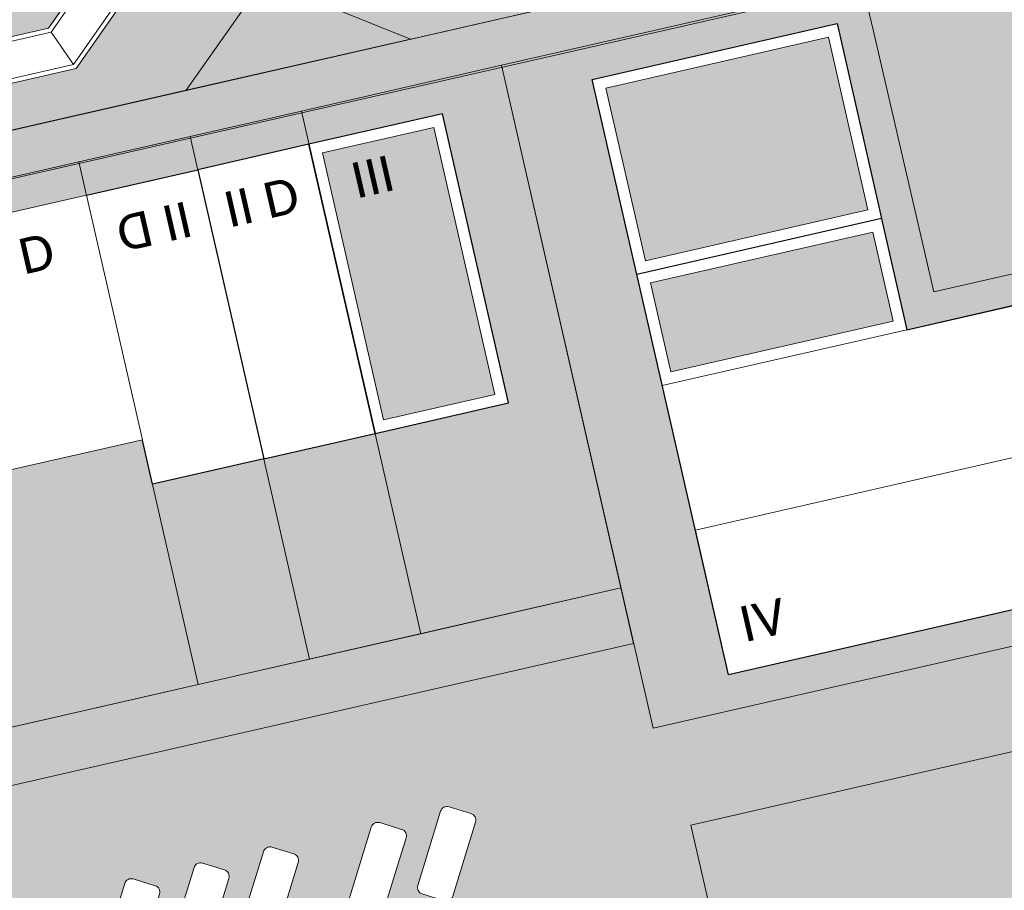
# Model space of a CAD drawing. Header units: metres. Extents: x -862 to 1262, y -354 to 644.
# Tile 291 of 315: x 108 to 151, y 187 to 225. Entities that reach past the tile are written whole.
import ezdxf

# ---------------------------------------------------------------- set-up
doc = ezdxf.new("R2010")
doc.units = ezdxf.units.M
doc.header["$LTSCALE"] = 0.5
doc.set_wipeout_variables(frame=1)
for name, color, linetype in [('BPR_Verkehr_220520', 7, 'Continuous'), ('DZH_Baufelder Ost_220610', 7, 'Continuous'), ('LPB_Freiraum_220609', 7, 'Continuous')]:
    doc.layers.add(name, color=color, linetype=linetype)
doc.styles.add('Calibri Light', font='calibril.ttf')

# ---------------------------------------------------------------- blocks, each defined once
blk = doc.blocks.new('Slab (2D)-6')
at = {"color": 255, "linetype": 'Continuous', "lineweight": 9, "transparency": 33554687}
blk.add_wipeout([(-2.291500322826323e-13, -8.881784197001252e-16), (-1.7763568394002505e-15, 12.999999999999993), (4.999999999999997, 12.999999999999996), (4.999999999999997, 8.881784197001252e-16)], dxfattribs=at)
at = {"color": 7, "linetype": 'Continuous', "lineweight": 9, "transparency": 33554687}
for p, q in [((0, 9.400000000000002), (5, 9.400000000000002)), ((-2.277216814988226e-13, 4), (5, 3.999999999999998))]:
    blk.add_line(p, q, dxfattribs=at)
at = {"color": 8, "linetype": 'Continuous', "lineweight": 9, "true_color": 0x777777, "transparency": 33554687, "flags": 128}
blk.add_lwpolyline([(-2.275957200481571e-13, -9.063735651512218e-16), (3.155443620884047e-29, 13), (5, 13), (5, 0)], close=True, dxfattribs=at)
at = {"color": 7, "linetype": 'Continuous', "lineweight": 9, "transparency": 33554687, "flags": 128}
blk.add_lwpolyline([(5, 0), (5, 13), (0, 13), (-2.275957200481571e-13, -9.063735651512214e-16), (5, 5.428454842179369e-16)], dxfattribs=at)
blk = doc.blocks.new('RH 5 x 13 - II (2D_3D) (2D)')
at = {"color": 8, "true_color": 0x777777, "transparency": 33554687}
blk.add_blockref('Slab (2D)-6', (0, 0), dxfattribs=at)
at = {"color": 255, "linetype": 'Continuous', "lineweight": 5, "transparency": 33554687}
blk.add_wipeout([(0, 13), (5, 13), (5, 0), (0, 0)], dxfattribs=at)
at = {"color": 7, "linetype": 'Continuous', "lineweight": 25, "transparency": 33554687, "flags": 128}
blk.add_lwpolyline([(0, 13), (5, 13), (5, 0), (0, 0)], close=True, dxfattribs=at)
at = {"color": 7, "transparency": 33554687, "insert": (2.405184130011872, 2.006361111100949), "char_height": 1.559479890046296, "width": 3.810368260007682, "attachment_point": 5, "line_spacing_factor": 1.163780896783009, "style": 'Calibri Light'}
blk.add_mtext('II D', dxfattribs=at)
blk = doc.blocks.new('Slab (2D)-8')
at = {"color": 255, "linetype": 'Continuous', "lineweight": 9, "transparency": 33554687}
blk.add_wipeout([(0, 13), (6, 13), (6, 0), (0, 0)], dxfattribs=at)
at = {"color": 8, "linetype": 'Continuous', "lineweight": 9, "true_color": 0x777777, "transparency": 33554687, "flags": 128}
blk.add_lwpolyline([(0, 13), (6, 13), (6, 0), (0, 0)], close=True, dxfattribs=at)
at = {"color": 255, "linetype": 'Continuous', "lineweight": 9, "transparency": 33554687}
blk.add_wipeout([(0, 13), (6, 13), (6, 0), (0, 0)], dxfattribs=at)
at = {"color": 8, "linetype": 'Continuous', "lineweight": 9, "true_color": 0x777777, "transparency": 33554687, "flags": 128}
blk.add_lwpolyline([(0, 13), (6, 13), (6, 0), (0, 0)], close=True, dxfattribs=at)
at = {"color": 255, "linetype": 'Continuous', "lineweight": 9, "transparency": 33554687}
blk.add_wipeout([(0, 13), (6, 13), (6, 0), (0, 0)], dxfattribs=at)
at = {"color": 8, "linetype": 'Continuous', "lineweight": 9, "true_color": 0x777777, "transparency": 33554687, "flags": 128}
blk.add_lwpolyline([(0, 13), (6, 13), (6, 0), (0, 0)], close=True, dxfattribs=at)
blk = doc.blocks.new('DH 6 x 13 - III FD (2D_3D (2D)')
at = {"color": 8, "true_color": 0x777777, "transparency": 33554687}
blk.add_blockref('Slab (2D)-8', (0, 0), dxfattribs=at)
at = {"color": 255, "linetype": 'Continuous', "lineweight": 25, "transparency": 33554687}
blk.add_wipeout([(0, 13), (6, 13), (6, 0), (0, 0)], dxfattribs=at)
at = {"linetype": 'Continuous', "lineweight": 0, "true_color": 0xfbf8f0, "transparency": 33554661}
blk.add_hatch(color=7, dxfattribs=at).paths.add_polyline_path([(0.5, 12.5), (5.5, 12.5), (5.5, 0.5), (0.5, 0.5)])
at = {"color": 7, "linetype": 'Continuous', "lineweight": 25, "transparency": 33554687, "flags": 128}
blk.add_lwpolyline([(0, 13), (6, 13), (6, 0), (0, 0)], close=True, dxfattribs=at)
at = {"color": 9, "linetype": 'Continuous', "lineweight": 9, "transparency": 33554661, "flags": 128}
blk.add_lwpolyline([(0.5, 12.5), (5.5, 12.5), (5.5, 0.5), (0.5, 0.5)], close=True, dxfattribs=at)
at = {"color": 7, "transparency": 33554687, "insert": (2.405184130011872, 2.006361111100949), "char_height": 1.559479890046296, "width": 3.810368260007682, "attachment_point": 5, "line_spacing_factor": 1.163780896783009, "style": 'Calibri Light'}
blk.add_mtext('III', dxfattribs=at)
blk = doc.blocks.new('Slab (2D)-4')
at = {"color": 255, "linetype": 'Continuous', "lineweight": 25, "transparency": 33554687}
blk.add_wipeout([(0, 26), (11.000000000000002, 26), (11.000000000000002, 13), (22.34554079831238, 13), (22.34554079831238, 0), (0, 0)], dxfattribs=at)
at = {"color": 7, "linetype": 'Continuous', "lineweight": 25, "transparency": 33554687, "flags": 128}
blk.add_lwpolyline([(0, 26), (11, 26), (11, 13), (22.34554079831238, 13), (22.34554079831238, 0), (0, 0)], close=True, dxfattribs=at)
at = {"color": 255, "linetype": 'Continuous', "lineweight": 25, "transparency": 33554687}
blk.add_wipeout([(0, 26), (11.000000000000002, 26), (11.000000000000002, 13), (22.34554079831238, 13), (22.34554079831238, 0), (0, 0)], dxfattribs=at)
at = {"color": 7, "linetype": 'Continuous', "lineweight": 25, "transparency": 33554687, "flags": 128}
blk.add_lwpolyline([(0, 26), (11, 26), (11, 13), (22.34554079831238, 13), (22.34554079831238, 0), (0, 0)], close=True, dxfattribs=at)
at = {"color": 255, "linetype": 'Continuous', "lineweight": 25, "transparency": 33554687}
blk.add_wipeout([(0, 26), (11.000000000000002, 26), (11.000000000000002, 13), (22.34554079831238, 13), (22.34554079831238, 0), (0, 0)], dxfattribs=at)
at = {"color": 7, "linetype": 'Continuous', "lineweight": 25, "transparency": 33554687, "flags": 128}
blk.add_lwpolyline([(0, 26), (11, 26), (11, 13), (22.34554079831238, 13), (22.34554079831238, 0), (0, 0)], close=True, dxfattribs=at)
blk = doc.blocks.new('MFH 24 x 26 Ecke (2D_3D) (2D)')
at = {"color": 255, "linetype": 'Continuous', "lineweight": 9, "transparency": 33554687}
blk.add_wipeout([(16, 13), (15.999999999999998, 0), (0, 0), (0, 26), (11.000000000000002, 26), (11.000000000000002, 13)], dxfattribs=at)
at = {"color": 253, "linetype": 'Continuous', "lineweight": 9, "transparency": 33554687, "flags": 128}
blk.add_lwpolyline([(16, 13), (16, 0), (0, 0), (0, 26), (11, 26), (11, 13)], close=True, dxfattribs=at)
at = {"color": 7, "transparency": 33554687}
blk.add_blockref('Slab (2D)-4', (0, 0), dxfattribs=at)
at = {"linetype": 'Continuous', "lineweight": 0, "true_color": 0xfbf8f0, "transparency": 33554661}
for points in [[(0.5, 25.5), (10.5, 25.5), (10.5, 18.5), (0.5, 18.5)], [(0.5, 17.5), (10.5, 17.5), (10.5, 13.5), (0.5, 13.5)], [(16.50000000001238, 12.5), (21.84554079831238, 12.5), (21.84554079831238, 0.4999999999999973), (16.50000000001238, 0.4999999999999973)]]:
    blk.add_hatch(color=7, dxfattribs=at).paths.add_polyline_path(points)
at = {"color": 7, "linetype": 'Continuous', "lineweight": 9, "transparency": 33554687, "flags": 128}
for points in [[(6, 18), (0, 18), (0, 26), (11, 26), (11, 18)], [(0, 18), (11, 18), (11, 13), (0, 13)], [(0, 6.499999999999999), (16, 6.499999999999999), (16, 0), (0, 0)]]:
    blk.add_lwpolyline(points, close=True, dxfattribs=at)
at = {"color": 9, "linetype": 'Continuous', "lineweight": 9, "transparency": 33554661, "flags": 128}
for points in [[(0.5, 25.5), (10.5, 25.5), (10.5, 18.5), (0.5, 18.5)], [(0.5, 17.5), (10.5, 17.5), (10.5, 13.5), (0.5, 13.5)], [(16.50000000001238, 12.5), (21.84554079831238, 12.5), (21.84554079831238, 0.4999999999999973), (16.50000000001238, 0.4999999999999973)]]:
    blk.add_lwpolyline(points, close=True, dxfattribs=at)
at = {"color": 7, "transparency": 33554687, "char_height": 1.559479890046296, "width": 3, "attachment_point": 5, "line_spacing_factor": 1.163780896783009, "style": 'Calibri Light'}
for s, insert in [('III', (2.059999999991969, 23.89363888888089)), ('III', (18.1, 2.5)), ('IV', (2.000000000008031, 2.006361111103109))]:
    blk.add_mtext(s, dxfattribs=dict(at, insert=insert))
blk = doc.blocks.new('Slab (2D)-7')
at = {"color": 255, "linetype": 'Continuous', "lineweight": 9, "transparency": 33554687}
blk.add_wipeout([(5.999999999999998, 10.999999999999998), (5.999999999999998, 8.881784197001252e-16), (-2.2737367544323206e-13, -8.881784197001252e-16), (0, 10.999999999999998)], dxfattribs=at)
at = {"color": 7, "linetype": 'Continuous', "lineweight": 9, "transparency": 33554687}
for p, q in [((-4.678797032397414e-15, 9.399999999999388), (6, 9.39999999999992)), ((1.059003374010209e-13, 3.999999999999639), (6, 3.99999999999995)), ((1.055224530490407e-13, 3.999999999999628), (6, 3.999999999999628))]:
    blk.add_line(p, q, dxfattribs=at)
at = {"color": 8, "linetype": 'Continuous', "lineweight": 9, "true_color": 0x777777, "transparency": 33554687, "flags": 128}
blk.add_lwpolyline([(6, 11), (6, 0), (-2.275957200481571e-13, -9.509376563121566e-16), (-3.155443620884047e-29, 11)], close=True, dxfattribs=at)
at = {"color": 7, "linetype": 'Continuous', "lineweight": 9, "transparency": 33554687, "flags": 128}
blk.add_lwpolyline([(-1.047772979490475e-13, 11), (-2.275957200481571e-13, -9.50937656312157e-16), (6, 3.327716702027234e-16), (6, 11), (-1.049160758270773e-13, 11)], dxfattribs=at)
blk = doc.blocks.new('RH 6 x 11 - II (2D_3D) (2D)')
at = {"color": 8, "true_color": 0x777777, "transparency": 33554687}
blk.add_blockref('Slab (2D)-7', (0, 0), dxfattribs=at)
at = {"color": 255, "linetype": 'Continuous', "lineweight": 9, "transparency": 33554687}
blk.add_wipeout([(0, 11), (5.999999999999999, 11), (5.999999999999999, 0), (0, 0)], dxfattribs=at)
at = {"color": 253, "linetype": 'Continuous', "lineweight": 9, "transparency": 33554687, "flags": 128}
blk.add_lwpolyline([(0, 11), (6, 11), (6, 0), (0, 0)], close=True, dxfattribs=at)
at = {"color": 7, "transparency": 33554687, "insert": (2.405184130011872, 2.006361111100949), "char_height": 1.559479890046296, "width": 3.810368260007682, "attachment_point": 5, "line_spacing_factor": 1.163780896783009, "style": 'Calibri Light'}
blk.add_mtext('II D', dxfattribs=at)
blk = doc.blocks.new('Slab (2D)-28')
at = {"color": 255, "linetype": 'Continuous', "lineweight": 25, "transparency": 33554687}
blk.add_wipeout([(152.6976207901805, 81.04785300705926), (150.7455123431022, 89.5885532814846), (161.46896999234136, 92.03956450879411), (163.4210784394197, 83.49886423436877)], dxfattribs=at)
at = {"color": 7, "linetype": 'Continuous', "lineweight": 25, "transparency": 33554687, "flags": 128}
blk.add_lwpolyline([(152.6976207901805, 81.04785300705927), (150.7455123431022, 89.58855328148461), (161.4689699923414, 92.03956450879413), (163.4210784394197, 83.49886423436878)], close=True, dxfattribs=at)
at = {"color": 255, "linetype": 'Continuous', "lineweight": 25, "transparency": 33554687}
blk.add_wipeout([(152.6976207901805, 81.04785300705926), (150.7455123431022, 89.5885532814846), (161.46896999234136, 92.03956450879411), (163.4210784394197, 83.49886423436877)], dxfattribs=at)
at = {"color": 7, "linetype": 'Continuous', "lineweight": 25, "transparency": 33554687, "flags": 128}
blk.add_lwpolyline([(152.6976207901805, 81.04785300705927), (150.7455123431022, 89.58855328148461), (161.4689699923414, 92.03956450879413), (163.4210784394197, 83.49886423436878)], close=True, dxfattribs=at)
at = {"color": 255, "linetype": 'Continuous', "lineweight": 25, "transparency": 33554687}
blk.add_wipeout([(152.6976207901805, 81.04785300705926), (150.7455123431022, 89.5885532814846), (161.46896999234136, 92.03956450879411), (163.4210784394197, 83.49886423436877)], dxfattribs=at)
at = {"color": 7, "linetype": 'Continuous', "lineweight": 25, "transparency": 33554687, "flags": 128}
blk.add_lwpolyline([(152.6976207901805, 81.04785300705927), (150.7455123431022, 89.58855328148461), (161.4689699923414, 92.03956450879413), (163.4210784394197, 83.49886423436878)], close=True, dxfattribs=at)
blk = doc.blocks.new('Group-16')
at = {"color": 7, "transparency": 33554687}
blk.add_blockref('Slab (2D)-28', (0, 0), dxfattribs=at)
at = {"linetype": 'Continuous', "lineweight": 0, "true_color": 0xfbf8f0, "transparency": 33554661}
blk.add_hatch(color=7, dxfattribs=at).paths.add_polyline_path([(151.344351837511, 89.21253298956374), (161.0929497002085, 91.44072501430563), (162.8222389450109, 83.87488452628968), (153.0736410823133, 81.64669250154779)])
at = {"color": 9, "linetype": 'Continuous', "lineweight": 9, "transparency": 33554661, "flags": 128}
blk.add_lwpolyline([(151.344351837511, 89.21253298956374), (161.0929497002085, 91.44072501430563), (162.8222389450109, 83.87488452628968), (153.0736410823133, 81.64669250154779)], close=True, dxfattribs=at)
blk = doc.blocks.new('VERKEHR-Stellplatz (2D)')
at = {"color": 255, "linetype": 'Continuous', "lineweight": 9, "transparency": 33554687}
blk.add_wipeout([(4.2, 1.8), (4.207362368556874, 1.7999096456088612), (4.214720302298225, 1.7996386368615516), (4.2220693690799, 1.7991871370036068), (4.229405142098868, 1.7985554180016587), (4.236723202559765, 1.7977438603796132), (4.244019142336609, 1.7967529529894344), (4.25128856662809, 1.795583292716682), (4.258527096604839, 1.7942355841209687), (4.265730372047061, 1.7927106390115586), (4.27289405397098, 1.7910093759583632), (4.2800138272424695, 1.7891328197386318), (4.287085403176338, 1.7870821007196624), (4.294104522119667, 1.784858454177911), (4.3010669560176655, 1.782463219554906), (4.307968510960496, 1.7798978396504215), (4.314805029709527, 1.7771638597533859), (4.321572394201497, 1.774262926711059), (4.328266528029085, 1.771196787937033), (4.334883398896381, 1.7679672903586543), (4.341419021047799, 1.7645763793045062), (4.347869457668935, 1.761026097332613), (4.354230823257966, 1.7573185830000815), (4.360499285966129, 1.7534560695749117), (4.36667106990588, 1.7494408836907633), (4.372742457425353, 1.7452754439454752), (4.37870979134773, 1.7409622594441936), (4.384569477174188, 1.7365039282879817), (4.390317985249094, 1.7319031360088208), (4.3959518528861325, 1.7271626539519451), (4.401467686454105, 1.7222853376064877), (4.4068621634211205, 1.7172741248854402), (4.412132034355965, 1.712132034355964), (4.41727412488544, 1.70686216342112), (4.422285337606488, 1.701467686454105), (4.427162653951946, 1.6959518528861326), (4.431903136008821, 1.6903179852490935), (4.436503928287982, 1.6845694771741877), (4.440962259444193, 1.6787097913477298), (4.445275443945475, 1.6727424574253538), (4.449440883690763, 1.6666710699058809), (4.453456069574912, 1.6604992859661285), (4.457318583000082, 1.6542308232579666), (4.4610260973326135, 1.647869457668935), (4.464576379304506, 1.6414190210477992), (4.467967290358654, 1.6348833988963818), (4.471196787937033, 1.6282665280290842), (4.4742629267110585, 1.6215723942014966), (4.477163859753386, 1.6148050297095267), (4.479897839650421, 1.6079685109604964), (4.482463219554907, 1.601066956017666), (4.484858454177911, 1.594104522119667), (4.487082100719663, 1.5870854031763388), (4.489132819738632, 1.580013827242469), (4.491009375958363, 1.5728940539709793), (4.492710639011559, 1.5657303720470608), (4.494235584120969, 1.5585270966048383), (4.495583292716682, 1.5512885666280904), (4.496752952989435, 1.5440191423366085), (4.497743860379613, 1.5367232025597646), (4.498555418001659, 1.5294051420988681), (4.499187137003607, 1.5220693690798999), (4.499638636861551, 1.5147203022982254), (4.499909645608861, 1.5073623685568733), (4.5, 1.4999999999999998), (4.5, 0.4999999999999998), (4.499909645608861, 0.4926376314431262), (4.499638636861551, 0.4852796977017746), (4.499187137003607, 0.4779306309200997), (4.498555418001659, 0.4705948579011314), (4.497743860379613, 0.463276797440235), (4.496752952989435, 0.455980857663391), (4.495583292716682, 0.44871143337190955), (4.494235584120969, 0.4414729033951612), (4.492710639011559, 0.4342696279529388), (4.491009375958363, 0.4271059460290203), (4.489132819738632, 0.4199861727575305), (4.487082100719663, 0.41291459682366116), (4.484858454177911, 0.40589547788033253), (4.482463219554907, 0.398933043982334), (4.479897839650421, 0.3920314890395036), (4.477163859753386, 0.3851949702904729), (4.4742629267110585, 0.378427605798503), (4.471196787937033, 0.37173347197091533), (4.467967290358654, 0.36511660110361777), (4.464576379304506, 0.3585809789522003), (4.4610260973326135, 0.3521305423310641), (4.457318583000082, 0.345769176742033), (4.453456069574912, 0.33950071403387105), (4.449440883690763, 0.3333289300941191), (4.445275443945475, 0.3272575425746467), (4.440962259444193, 0.32129020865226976), (4.436503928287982, 0.31543052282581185), (4.431903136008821, 0.30968201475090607), (4.427162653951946, 0.3040481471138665), (4.422285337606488, 0.2985323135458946), (4.41727412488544, 0.2931378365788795), (4.412132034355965, 0.2878679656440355), (4.4068621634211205, 0.28272587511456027), (4.401467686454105, 0.27771466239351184), (4.3959518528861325, 0.27283734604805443), (4.390317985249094, 0.2680968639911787), (4.384569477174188, 0.2634960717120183), (4.37870979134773, 0.2590377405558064), (4.372742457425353, 0.2547245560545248), (4.36667106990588, 0.25055911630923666), (4.360499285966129, 0.24654393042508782), (4.354230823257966, 0.24268141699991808), (4.347869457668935, 0.2389739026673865), (4.341419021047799, 0.23542362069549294), (4.334883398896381, 0.23203270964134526), (4.328266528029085, 0.22880321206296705), (4.321572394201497, 0.22573707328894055), (4.314805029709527, 0.22283614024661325), (4.307968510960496, 0.22010216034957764), (4.3010669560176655, 0.2175367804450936), (4.294104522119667, 0.21514154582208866), (4.287085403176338, 0.2129178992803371), (4.2800138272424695, 0.21086718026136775), (4.27289405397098, 0.20899062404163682), (4.265730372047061, 0.20728936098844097), (4.258527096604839, 0.20576441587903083), (4.25128856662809, 0.20441670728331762), (4.244019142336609, 0.20324704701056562), (4.236723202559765, 0.2022561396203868), (4.229405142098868, 0.2014445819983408), (4.2220693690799, 0.20081286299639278), (4.214720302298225, 0.200361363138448), (4.207362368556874, 0.20009035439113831), (4.2, 0.19999999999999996), (0.8, 0.19999999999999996), (0.7926376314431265, 0.20009035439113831), (0.7852796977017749, 0.200361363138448), (0.7779306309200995, 0.20081286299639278), (0.7705948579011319, 0.2014445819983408), (0.7632767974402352, 0.2022561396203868), (0.7559808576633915, 0.20324704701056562), (0.7487114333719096, 0.20441670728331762), (0.7414729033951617, 0.20576441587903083), (0.7342696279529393, 0.20728936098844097), (0.7271059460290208, 0.20899062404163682), (0.7199861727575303, 0.21086718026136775), (0.7129145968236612, 0.2129178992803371), (0.7058954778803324, 0.21514154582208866), (0.698933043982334, 0.2175367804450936), (0.6920314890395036, 0.22010216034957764), (0.6851949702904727, 0.22283614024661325), (0.6784276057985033, 0.22573707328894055), (0.6717334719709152, 0.22880321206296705), (0.665116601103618, 0.23203270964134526), (0.6585809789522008, 0.23542362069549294), (0.6521305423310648, 0.2389739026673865), (0.6457691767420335, 0.24268141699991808), (0.6395007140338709, 0.24654393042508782), (0.6333289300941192, 0.25055911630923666), (0.6272575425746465, 0.2547245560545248), (0.62129020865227, 0.2590377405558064), (0.6154305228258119, 0.2634960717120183), (0.6096820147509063, 0.2680968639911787), (0.6040481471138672, 0.27283734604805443), (0.5985323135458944, 0.27771466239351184), (0.59313783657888, 0.28272587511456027), (0.5878679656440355, 0.2878679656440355), (0.5827258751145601, 0.2931378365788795), (0.5777146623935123, 0.2985323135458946), (0.5728373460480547, 0.3040481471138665), (0.5680968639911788, 0.30968201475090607), (0.5634960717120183, 0.31543052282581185), (0.5590377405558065, 0.32129020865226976), (0.5547245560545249, 0.3272575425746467), (0.5505591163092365, 0.3333289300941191), (0.5465439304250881, 0.33950071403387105), (0.5426814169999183, 0.345769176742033), (0.5389739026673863, 0.3521305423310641), (0.5354236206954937, 0.3585809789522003), (0.5320327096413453, 0.36511660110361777), (0.5288032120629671, 0.37173347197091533), (0.5257370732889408, 0.378427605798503), (0.522836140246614, 0.3851949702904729), (0.5201021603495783, 0.3920314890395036), (0.5175367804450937, 0.398933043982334), (0.5151415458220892, 0.40589547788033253), (0.5129178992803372, 0.41291459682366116), (0.510867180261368, 0.4199861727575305), (0.5089906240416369, 0.4271059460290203), (0.5072893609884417, 0.4342696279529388), (0.5057644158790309, 0.4414729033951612), (0.5044167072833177, 0.44871143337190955), (0.5032470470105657, 0.455980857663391), (0.5022561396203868, 0.463276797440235), (0.5014445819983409, 0.4705948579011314), (0.5008128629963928, 0.4779306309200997), (0.5003613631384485, 0.4852796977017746), (0.5000903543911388, 0.4926376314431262), (0.5, 0.4999999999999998), (0.5, 1.4999999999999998), (0.5000903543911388, 1.5073623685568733), (0.5003613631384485, 1.5147203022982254), (0.5008128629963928, 1.5220693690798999), (0.5014445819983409, 1.5294051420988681), (0.5022561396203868, 1.5367232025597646), (0.5032470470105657, 1.5440191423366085), (0.5044167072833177, 1.5512885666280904), (0.5057644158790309, 1.5585270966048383), (0.5072893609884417, 1.5657303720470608), (0.5089906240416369, 1.5728940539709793), (0.510867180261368, 1.580013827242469), (0.5129178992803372, 1.5870854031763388), (0.5151415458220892, 1.594104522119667), (0.5175367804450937, 1.601066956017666), (0.5201021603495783, 1.6079685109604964), (0.522836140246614, 1.6148050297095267), (0.5257370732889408, 1.6215723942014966), (0.5288032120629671, 1.6282665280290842), (0.5320327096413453, 1.6348833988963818), (0.5354236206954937, 1.6414190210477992), (0.5389739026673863, 1.647869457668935), (0.5426814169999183, 1.6542308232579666), (0.5465439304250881, 1.6604992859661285), (0.5505591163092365, 1.6666710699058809), (0.5547245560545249, 1.6727424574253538), (0.5590377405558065, 1.6787097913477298), (0.5634960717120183, 1.6845694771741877), (0.5680968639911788, 1.6903179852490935), (0.5728373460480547, 1.6959518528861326), (0.5777146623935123, 1.701467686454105), (0.5827258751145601, 1.70686216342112), (0.5878679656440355, 1.712132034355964), (0.59313783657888, 1.7172741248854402), (0.5985323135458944, 1.7222853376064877), (0.6040481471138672, 1.7271626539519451), (0.6096820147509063, 1.7319031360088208), (0.6154305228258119, 1.7365039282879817), (0.62129020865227, 1.7409622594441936), (0.6272575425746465, 1.7452754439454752), (0.6333289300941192, 1.7494408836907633), (0.6395007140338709, 1.7534560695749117), (0.6457691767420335, 1.7573185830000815), (0.6521305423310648, 1.761026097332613), (0.6585809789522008, 1.7645763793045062), (0.665116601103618, 1.7679672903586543), (0.6717334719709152, 1.771196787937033), (0.6784276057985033, 1.774262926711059), (0.6851949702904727, 1.7771638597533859), (0.6920314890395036, 1.7798978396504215), (0.698933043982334, 1.782463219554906), (0.7058954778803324, 1.784858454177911), (0.7129145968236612, 1.7870821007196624), (0.7199861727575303, 1.7891328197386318), (0.7271059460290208, 1.7910093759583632), (0.7342696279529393, 1.7927106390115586), (0.7414729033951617, 1.7942355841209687), (0.7487114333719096, 1.795583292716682), (0.7559808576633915, 1.7967529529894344), (0.7632767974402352, 1.7977438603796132), (0.7705948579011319, 1.7985554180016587), (0.7779306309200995, 1.7991871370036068), (0.7852796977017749, 1.7996386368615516), (0.7926376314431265, 1.7999096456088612), (0.8, 1.8)], dxfattribs=at)
at = {"color": 252, "linetype": 'Continuous', "lineweight": 9, "transparency": 33554687, "flags": 128}
blk.add_lwpolyline([(0.5, 1.5, -0.414213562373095), (0.8, 1.8), (4.2, 1.8, -0.414213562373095), (4.5, 1.5), (4.5, 0.5, -0.414213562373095), (4.2, 0.2), (0.8, 0.2, -0.414213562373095), (0.5, 0.5)], format="xyb", close=True, dxfattribs=at)
blk = doc.blocks.new('Group-18')
at = {"color": 7, "transparency": 33554687}
for p, rotation in [((144.5810083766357, 52.97057884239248, 8.7), 72.87467247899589), ((141.541696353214, 52.27589731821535, 8.7), 72.87467247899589), ((136.8138776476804, 51.19528161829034, 8.7), 72.87467247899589), ((133.7745656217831, 50.50060009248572, 8.7), 72.87467247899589), ((130.7352535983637, 49.80591856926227, 8.7), 72.87467247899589), ((126.0074348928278, 48.72530286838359, 8.7), 72.87467247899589), ((122.9681228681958, 48.03062134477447, 8.7), 72.87467247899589), ((139.6303704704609, 52.86482292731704, 8.7), 252.8746724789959), ((119.9288108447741, 47.33593982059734, 8.7), 72.87467247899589), ((115.2009921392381, 46.25532411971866, 8.7), 72.87467247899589), ((112.1616801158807, 45.56064259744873, 8.7), 72.87467247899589), ((128.8239277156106, 50.39484417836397, 8.7), 252.8746724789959), ((118.0174849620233, 47.92486543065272, 8.7), 252.8746724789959)]:
    blk.add_blockref('VERKEHR-Stellplatz (2D)', p, dxfattribs=dict(at, rotation=rotation))
at = {"color": 7, "transparency": 33554687, "rotation": 252.8746724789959}
for p in [(145.7089945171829, 54.25418597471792, 8.7), (142.6696824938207, 53.55950445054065, 8.7), (134.9025517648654, 51.78420722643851, 8.7), (131.8632397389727, 51.08952570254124, 8.7), (124.0961090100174, 49.3142284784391, 8.7), (121.0567969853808, 48.61954695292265, 8.7), (113.2896662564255, 46.84424972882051, 8.7)]:
    blk.add_blockref('VERKEHR-Stellplatz (2D)', p, dxfattribs=at)

msp = doc.modelspace()

# ---------------------------------------------------------------- hatches: boundary and pattern name
at = {"layer": 'DZH_Baufelder Ost_220610', "linetype": 'Continuous', "lineweight": 0, "true_color": 0xdce9e4, "transparency": 33554687}
for points in [[(172.468675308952, 202.1397501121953), (168.9252898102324, 217.6424715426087), (147.900898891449, 212.8370235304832), (145.2303581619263, 224.33168186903), (144.7743178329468, 226.2945905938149), (144.7522576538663, 226.3895429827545), (128.9496040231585, 222.7714827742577), (135.5893411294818, 193.710410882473)], [(120.1759296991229, 220.7671652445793), (128.9496040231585, 222.7714827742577), (134.1832726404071, 199.861687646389), (125.4095983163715, 197.8573701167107)], [(115.3015052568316, 219.6536187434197), (120.1759296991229, 220.7671652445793), (125.4095983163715, 197.8573701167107), (120.5351738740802, 196.743823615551)], [(110.4270808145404, 218.54007224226), (115.3015052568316, 219.6536187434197), (120.5351738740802, 196.743823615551), (115.6607494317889, 195.6302771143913)], [(101.6531167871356, 216.5356885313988), (110.4270808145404, 218.54007224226), (115.6607494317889, 195.6302771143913), (106.8867854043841, 193.6258934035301)]]:
    msp.add_hatch(color=254, dxfattribs=at).paths.add_polyline_path(points)
at = {"layer": 'DZH_Baufelder Ost_220610', "linetype": 'Continuous', "lineweight": 0, "true_color": 0xfff9e0, "transparency": 33554687}
msp.add_hatch(color=7, dxfattribs=at).paths.add_polyline_path([(142.214325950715, 154.2643515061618), (145.1389053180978, 154.9328091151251), (139.5467028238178, 179.3993419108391), (137.245823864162, 189.4659535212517), (151.8625974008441, 192.8138633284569), (154.1695996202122, 182.7416299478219), (151.8671950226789, 192.8149163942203), (173.4713617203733, 197.7528810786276), (172.468675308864, 202.1397501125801), (135.5893411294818, 193.710410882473), (134.7378909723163, 197.4358688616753), (83.03595772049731, 185.6194373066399), (86.95386702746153, 167.3784401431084), (136.6221234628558, 178.7308842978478)])
at = {"layer": 'DZH_Baufelder Ost_220610', "linetype": 'Continuous', "lineweight": 0, "true_color": 0xc4dad2, "transparency": 33554687}
for points in [[(134.1832726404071, 199.861687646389), (82.51335441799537, 188.0525730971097), (83.03595772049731, 185.6194373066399), (134.7378909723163, 197.4358688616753)], [(139.548228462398, 179.3926670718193), (154.1695996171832, 182.7416299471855), (151.8625974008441, 192.8138633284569), (137.245823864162, 189.4659535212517)]]:
    msp.add_hatch(color=254, dxfattribs=at).paths.add_polyline_path(points)

# ---------------------------------------------------------------- linework, layer by layer
at = {"layer": 'DZH_Baufelder Ost_220610', "color": 255, "linetype": 'Continuous', "lineweight": 18, "transparency": 33554687, "flags": 128}
for points in [[(172.468675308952, 202.1397501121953), (168.9252898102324, 217.6424715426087), (147.900898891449, 212.8370235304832), (145.2303581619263, 224.33168186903), (144.7743178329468, 226.2945905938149), (144.7522576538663, 226.3895429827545), (128.9496040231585, 222.7714827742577), (135.5893411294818, 193.710410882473)], [(120.1759296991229, 220.7671652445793), (128.9496040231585, 222.7714827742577), (134.1832726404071, 199.861687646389), (125.4095983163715, 197.8573701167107)], [(115.3015052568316, 219.6536187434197), (120.1759296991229, 220.7671652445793), (125.4095983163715, 197.8573701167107), (120.5351738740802, 196.743823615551)], [(110.4270808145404, 218.54007224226), (115.3015052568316, 219.6536187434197), (120.5351738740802, 196.743823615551), (115.6607494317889, 195.6302771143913)], [(101.6531167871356, 216.5356885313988), (110.4270808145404, 218.54007224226), (115.6607494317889, 195.6302771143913), (106.8867854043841, 193.6258934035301)], [(134.1832726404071, 199.861687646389), (82.51335441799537, 188.0525730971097), (83.03595772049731, 185.6194373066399), (134.7378909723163, 197.4358688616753)], [(139.548228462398, 179.3926670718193), (154.1695996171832, 182.7416299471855), (151.8625974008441, 192.8138633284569), (137.245823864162, 189.4659535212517)]]:
    msp.add_lwpolyline(points, close=True, dxfattribs=at)
at = {"layer": 'DZH_Baufelder Ost_220610', "color": 252, "linetype": 'Continuous', "true_color": 0x8ea381, "transparency": 33554687}
for points in [[(55.62856864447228, 205.4034881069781), (55.49487714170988, 205.988403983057), (144.6165965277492, 225.743067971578), (144.4829050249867, 226.3279838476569)], [(55.49487714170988, 205.988403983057), (55.62856864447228, 205.4034881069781), (144.4829050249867, 226.3279838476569), (144.6165965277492, 225.743067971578)], [(144.1678232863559, 226.2537620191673), (144.7522576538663, 226.3895429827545), (147.4517611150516, 212.1188930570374), (147.9008988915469, 212.8370235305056)], [(144.7522576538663, 226.3895429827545), (144.1678232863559, 226.2537620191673), (147.9008988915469, 212.8370235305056), (147.4517611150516, 212.1188930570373)], [(136.0406154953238, 194.4290297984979), (135.5893410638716, 193.7104109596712), (129.5345313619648, 222.9051242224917), (128.9496040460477, 222.7714827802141)], [(135.5893410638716, 193.7104109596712), (136.0406154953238, 194.4290297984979), (128.9496040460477, 222.7714827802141), (129.5345313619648, 222.9051242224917)], [(119.8834642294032, 220.7003524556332), (120.4683951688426, 220.8339780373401), (125.1171328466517, 197.7905573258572), (125.7020637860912, 197.9241829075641)], [(120.4683951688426, 220.8339780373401), (119.8834642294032, 220.7003524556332), (125.7020637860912, 197.9241829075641), (125.1171328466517, 197.7905573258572)], [(115.0090397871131, 219.586805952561), (115.5939707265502, 219.7204315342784), (120.2427084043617, 196.6770108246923), (120.8276393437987, 196.8106364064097)], [(115.5939707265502, 219.7204315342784), (115.0090397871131, 219.586805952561), (120.8276393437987, 196.8106364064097), (120.2427084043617, 196.6770108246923)], [(110.1346153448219, 218.4732594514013), (110.7195462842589, 218.6068850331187), (115.3682839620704, 195.5634643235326), (115.9532149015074, 195.6970899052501)], [(110.7195462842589, 218.6068850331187), (110.1346153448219, 218.4732594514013), (115.9532149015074, 195.6970899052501), (115.3682839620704, 195.5634643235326)], [(147.4517611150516, 212.1188930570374), (147.9008988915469, 212.8370235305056), (169.0589813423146, 217.0575556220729), (168.9252898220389, 217.6424714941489)], [(147.9008988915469, 212.8370235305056), (147.4517611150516, 212.1188930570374), (168.9252898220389, 217.6424714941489), (169.0589813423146, 217.0575556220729)], [(171.7500678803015, 202.5909744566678), (172.4686752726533, 202.1397501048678), (136.0406154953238, 194.4290297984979), (135.5893410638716, 193.7104109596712)], [(172.4686752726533, 202.1397501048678), (171.7500678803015, 202.5909744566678), (135.5893410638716, 193.7104109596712), (136.0406154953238, 194.4290297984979)], [(82.37406180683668, 188.6361003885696), (81.92261890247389, 187.9174513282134), (134.0502524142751, 200.4467569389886), (134.1838938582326, 199.8618296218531)], [(82.37406180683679, 188.6361003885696), (81.92261890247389, 187.9174513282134), (134.0502524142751, 200.4467569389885), (134.1838938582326, 199.8618296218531)]]:
    msp.add_solid(points, dxfattribs=at)
at = {"layer": 'LPB_Freiraum_220609', "color": 255, "linetype": 'Continuous', "lineweight": 9, "transparency": 33554687}
msp.add_line((109.2102417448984, 224.2225690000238, 62.7), (110.1873319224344, 222.8045627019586, 62.7), dxfattribs=at)
at = {"layer": 'LPB_Freiraum_220609', "color": 255, "linetype": 'Continuous', "lineweight": 9, "transparency": 33554687, "flags": 128}
for points in [[(91.20226003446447, 227.5944610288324), (99.8093357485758, 222.2801148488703), (109.0904470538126, 224.4003547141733), (109.979147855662, 225.6731955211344)], [(115.132790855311, 221.6773344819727), (117.9116187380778, 225.6563903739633), (119.8282507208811, 225.9976267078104), (124.9622887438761, 223.9231805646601), (115.132790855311, 221.6773344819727)]]:
    msp.add_lwpolyline(points, dxfattribs=at)
at = {"layer": 'LPB_Freiraum_220609', "color": 254, "linetype": 'Continuous', "true_color": 0xe0dabe, "transparency": 33554687}
msp.add_solid([(115.132790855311, 221.6773344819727, 62.7), (117.9116187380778, 225.6563903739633, 62.7), (124.9622887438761, 223.9231805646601, 62.7), (119.8282507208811, 225.9976267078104, 62.7)], dxfattribs=at)

# ---------------------------------------------------------------- next in the draw order: block references
at = {"layer": 'DZH_Baufelder Ost_220610', "color": 7, "transparency": 33554687, "rotation": 12.87467248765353}
msp.add_blockref('MFH 24 x 26 Ecke (2D_3D) (2D)', (138.8909181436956, 196.0600909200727, 8.7), dxfattribs=at)
at = {"layer": 'DZH_Baufelder Ost_220610', "color": 7, "transparency": 33554687, "xscale": -1, "rotation": 192.8767265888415}
msp.add_blockref('RH 5 x 13 - II (2D_3D) (2D)', (115.6348599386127, 218.1953968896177, 8.7), dxfattribs=at)
at = {"layer": 'DZH_Baufelder Ost_220610', "color": 7, "transparency": 33554687}
msp.add_blockref('Group-18', (-17.81744829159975, 132.5597140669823), dxfattribs=at)

# ---------------------------------------------------------------- next in the draw order: block references
msp.add_blockref('Group-16', (-17.81744829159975, 132.5597140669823), dxfattribs=at)
at = {"layer": 'DZH_Baufelder Ost_220610', "color": 7, "transparency": 33554687, "xscale": -1, "rotation": 192.8767265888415}
msp.add_blockref('DH 6 x 13 - III FD (2D_3D (2D)', (120.5091189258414, 219.3096676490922, 8.7), dxfattribs=at)
at = {"layer": 'DZH_Baufelder Ost_220610', "color": 7, "transparency": 33554687, "rotation": 192.8767265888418}
msp.add_blockref('RH 5 x 13 - II (2D_3D) (2D)', (115.6348599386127, 218.1953968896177, 8.7), dxfattribs=at)

# ---------------------------------------------------------------- next in the draw order: hatches: boundary and pattern name
at = {"layer": 'BPR_Verkehr_220520', "linetype": 'Continuous', "lineweight": 0, "true_color": 0xece5cf, "transparency": 33554687}
h = msp.add_hatch(color=254, dxfattribs=at)
edge = h.paths.add_edge_path()
edge.add_line((153.6806035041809, 230.4844151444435), (144.2990814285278, 228.3401239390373))
edge.add_line((144.2990814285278, 228.3401239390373), (144.7743178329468, 226.2945905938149))
edge.add_line((144.7743178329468, 226.2945905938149), (145.2303581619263, 224.33168186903))
edge.add_line((145.2303581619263, 224.33168186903), (147.900898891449, 212.8370235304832))
edge.add_line((147.900898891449, 212.8370235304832), (167.4630001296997, 217.3082427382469))
edge.add_line((167.4630001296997, 217.3082427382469), (169.4127197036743, 217.7538811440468))
edge.add_line((169.4127197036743, 217.7538811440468), (171.3212878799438, 218.1901137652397))
edge.add_arc((154.0894807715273, 212.9877274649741), 17.99999998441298, 16.79938141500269, 66.92684532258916)
edge.add_line((161.1437905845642, 229.5478214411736), (158.363498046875, 230.732177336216))
edge.add_arc((163.8501805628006, 243.6122436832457), 13.99999264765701, 246.04793368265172, 246.92684540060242, ccw=False)
edge.add_line((158.166572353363, 230.8178546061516), (158.1665723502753, 230.8178546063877))
edge.add_arc((157.022891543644, 215.8615183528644), 14.99999999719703, 85.62721735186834, 102.8746724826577)
edge.add_line((153.6806035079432, 230.4844151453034), (153.6806035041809, 230.4844151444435))

# ---------------------------------------------------------------- next in the draw order: linework, layer by layer
at = {"layer": 'LPB_Freiraum_220609', "color": 255, "linetype": 'Continuous', "lineweight": 9, "transparency": 33554687}
msp.add_line((99.79805336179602, 218.1744911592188, 62.7), (115.1330639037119, 221.6777254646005, 62.7), dxfattribs=at)

# ---------------------------------------------------------------- next in the draw order: block references
at = {"layer": 'DZH_Baufelder Ost_220610', "color": 7, "transparency": 33554687, "xscale": -1, "rotation": 192.8767265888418}
msp.add_blockref('RH 6 x 11 - II (2D_3D) (2D)', (104.9114901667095, 215.7440012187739, 8.7), dxfattribs=at)

# ---------------------------------------------------------------- next in the draw order: hatches: boundary and pattern name
at = {"layer": 'LPB_Freiraum_220609', "linetype": 'Continuous', "lineweight": 0, "true_color": 0xffe3b9, "transparency": 33554687}
msp.add_hatch(color=254, dxfattribs=at).paths.add_polyline_path([(52.28848535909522, 223.0561202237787), (53.89245268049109, 221.3038691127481), (56.24332345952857, 221.713017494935), (63.34598430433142, 213.9546839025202), (78.4321422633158, 217.3918663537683), (83.95281459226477, 226.5334634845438), (90.94325283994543, 227.754382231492), (91.20226003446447, 227.5944610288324), (99.8093357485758, 222.2801148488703), (109.0904470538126, 224.4003547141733), (114.1037511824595, 231.5806543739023), (120.55034549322, 232.7284032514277), (129.5798120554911, 229.081083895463), (142.8290967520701, 232.1078401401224), (141.9996068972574, 236.667455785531), (143.9808922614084, 236.975351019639), (145.124930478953, 230.5807916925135), (147.9151932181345, 231.2105114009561), (146.0721419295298, 239.3769976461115), (52.28848535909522, 223.0561202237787)])
at = {"layer": 'LPB_Freiraum_220609', "linetype": 'Continuous', "lineweight": 0, "true_color": 0xece5cf, "transparency": 33554687}
for points in [[(147.2129892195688, 234.3219491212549), (148.3538365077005, 229.2669005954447), (144.3064504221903, 228.3418082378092), (53.6220576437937, 207.6257320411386), (54.06266588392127, 205.648592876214), (148.9174983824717, 227.2415782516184)], [(78.27229621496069, 213.2568688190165), (53.62468758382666, 207.6263328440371), (50.2649216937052, 222.7025936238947), (52.28848535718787, 223.0561202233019), (62.64382156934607, 211.7434524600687), (79.70596952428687, 215.6308382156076), (85.19514257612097, 224.7201675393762), (90.53989994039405, 225.6536590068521), (99.45682230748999, 220.1480600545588), (110.3071144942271, 222.6267742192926), (115.288836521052, 229.7601956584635), (120.3114895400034, 230.6558294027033), (129.3922011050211, 226.986700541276), (147.9135391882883, 231.217840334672), (148.3538365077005, 229.2669005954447), (124.9622887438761, 223.9231805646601), (119.8282507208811, 225.9976267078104), (117.9116187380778, 225.6563903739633), (115.132790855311, 221.6773344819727)]]:
    msp.add_hatch(color=254, dxfattribs=at).paths.add_polyline_path(points)

# ---------------------------------------------------------------- next in the draw order: linework, layer by layer
at = {"layer": 'LPB_Freiraum_220609', "color": 255, "linetype": 'Continuous', "lineweight": 9, "transparency": 33554687, "flags": 128}
for points in [[(147.2129892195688, 234.3219491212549), (148.9174983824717, 227.2415782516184), (54.06266588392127, 205.648592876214), (53.6220576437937, 207.6257320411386), (144.3064504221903, 228.3418082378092), (148.3538365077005, 229.2669005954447), (146.0721419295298, 239.3769976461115), (50.26492169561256, 222.7025936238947), (49.39150615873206, 226.6094647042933), (145.1907346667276, 243.2824778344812), (146.0965530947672, 239.3812458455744), (146.0965530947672, 239.3812458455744), (147.2129892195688, 234.3219491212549)], [(52.28848535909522, 223.0561202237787), (53.89245268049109, 221.3038691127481), (56.24332345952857, 221.713017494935), (63.34598430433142, 213.9546839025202), (78.4321422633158, 217.3918663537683), (83.95281459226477, 226.5334634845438), (90.94325283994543, 227.754382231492), (91.20226003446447, 227.5944610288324), (99.8093357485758, 222.2801148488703), (109.0904470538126, 224.4003547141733), (114.1037511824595, 231.5806543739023), (120.55034549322, 232.7284032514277), (129.5798120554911, 229.081083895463), (142.8290967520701, 232.1078401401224), (141.9996068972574, 236.667455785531), (143.9808922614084, 236.975351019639), (145.124930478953, 230.5807916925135), (147.9151932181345, 231.2105114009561), (146.0721419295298, 239.3769976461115), (52.28848535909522, 223.0561202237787)], [(53.89245268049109, 221.3038691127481), (62.64382157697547, 211.7434524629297), (79.70596952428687, 215.6308382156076), (85.19514257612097, 224.7201675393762), (90.53989994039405, 225.6536590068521), (99.45682230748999, 220.1480600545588), (110.3071144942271, 222.6267742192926), (115.288836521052, 229.7601956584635), (120.3138993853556, 230.6548556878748), (129.3922011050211, 226.986700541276), (145.124930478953, 230.5807916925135), (143.9808922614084, 236.975351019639)], [(54.28662257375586, 221.1694644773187), (62.71280686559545, 211.9642951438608), (79.57869334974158, 215.8069653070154), (85.07101988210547, 224.901516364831), (90.58032896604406, 225.8637477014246), (99.49216832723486, 220.3612871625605), (110.1873319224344, 222.8045627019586), (115.1722684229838, 229.9425870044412), (120.3354837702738, 230.8618436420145), (129.4088916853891, 227.1956658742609), (144.8943423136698, 230.7332669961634), (143.7840425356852, 236.939993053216)], [(54.28662257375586, 221.1694644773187), (56.16974277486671, 221.4972049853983), (63.27700701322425, 213.7338430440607), (78.55941904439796, 217.215739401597), (84.07693791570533, 226.3521147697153), (90.90282327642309, 227.5442934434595), (99.77398918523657, 222.0668876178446), (109.2102417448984, 224.2225690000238), (114.2203317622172, 231.3982652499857), (120.5287723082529, 232.5214172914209), (129.56313272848, 228.8721211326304), (143.060100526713, 231.9554597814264), (142.2028894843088, 236.667455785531)]]:
    msp.add_lwpolyline(points, dxfattribs=at)
msp.add_lwpolyline([(148.3538365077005, 229.2669005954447), (146.0452853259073, 239.3723234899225), (50.26226143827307, 222.702128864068), (53.6220576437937, 207.6257320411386)], close=True, dxfattribs=at)

doc.saveas('drawing.dxf')
